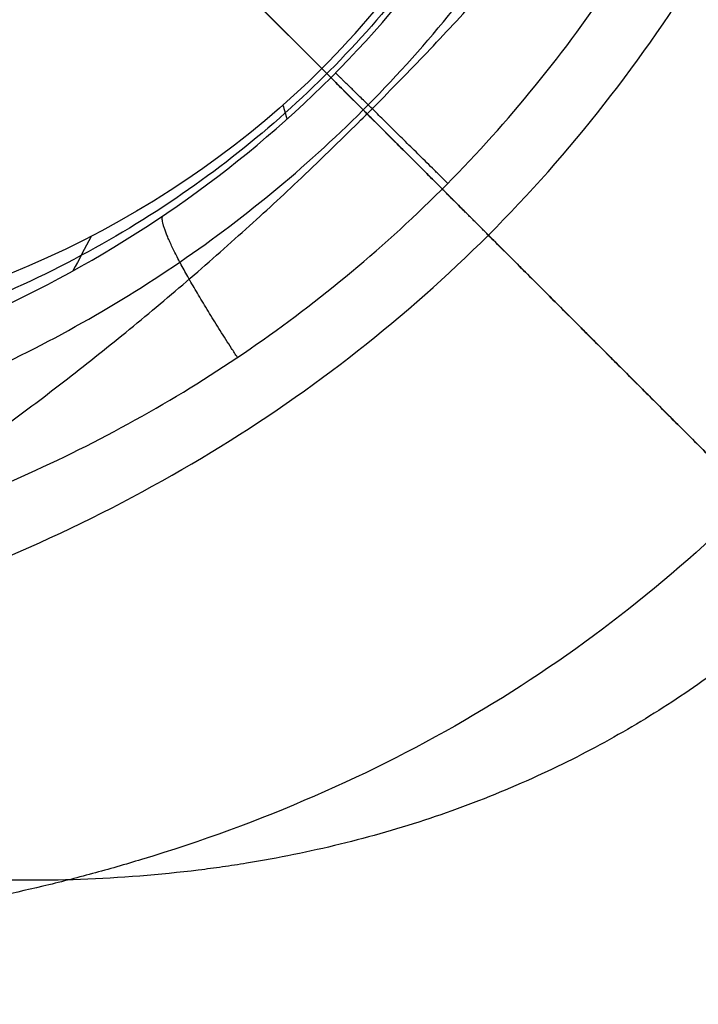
# Model space of a CAD drawing. Header units: millimetres. Extents: x -657 to 864, y -831 to 851.
# Tile 335 of 656: x -509.635 to -508.807, y 106.476 to 107.677. Entities that reach past the tile are written whole.
import ezdxf

# ---------------------------------------------------------------- set-up
doc = ezdxf.new("R2010")
doc.units = ezdxf.units.MM
doc.layers.add('Default', color=7, linetype='Continuous', true_color=0x000000)

msp = doc.modelspace()

# ---------------------------------------------------------------- linework, layer by layer
at = {"layer": 'Default'}
for points in [[(-473.6890346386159, 252.9366706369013, -369.8785134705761), (-564.1373025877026, 162.4884026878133, -369.8785134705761), (-654.5855705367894, 72.0401347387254, -369.8785134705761)], [(-474.322950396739, 252.1078654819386, -369.6653293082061), (-564.0399474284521, 162.3908684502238, -369.6653293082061), (-653.7569444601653, 72.67387141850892, -369.6653293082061)], [(-151.6223767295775, -113.8989544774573, -356.836156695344), (-330.6293234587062, 65.10799225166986, -356.8361566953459), (-509.6362701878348, 244.1149389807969, -356.8361566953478)], [(-152.2206404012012, -113.3993914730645, -357.0781166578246), (-330.6784132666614, 65.05838139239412, -357.0781166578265), (-509.1361861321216, 243.5161542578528, -357.0781166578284)], [(-363.3699987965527, 241.8283149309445, -413.9261183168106), (-503.4233651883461, 101.7749485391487, -413.9261183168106), (-643.4767315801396, -38.27841785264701, -413.9261183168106)], [(-363.800970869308, 241.2678760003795, -413.6893534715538), (-503.3585952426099, 101.7102516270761, -413.6893534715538), (-642.9162196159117, -37.84737274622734, -413.6893534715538)], [(-236.2074047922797, 159.5297223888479, -441.8413755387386), (-398.6930848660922, -2.95595768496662, -441.8413755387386), (-561.1787649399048, -165.4416377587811, -441.8413755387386)], [(-236.6391460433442, 159.0979811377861, -441.5875282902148), (-398.6930848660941, -2.95595768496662, -441.5875282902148), (-560.7470236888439, -165.0098965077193, -441.5875282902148)], [(-645.7637930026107, 107.9870391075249, -356.8361566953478), (-466.7568462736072, -71.01990762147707, -356.8361566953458), (-287.7498995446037, -250.026854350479, -356.836156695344)], [(-645.165529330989, 107.4874761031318, -357.0781166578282), (-466.7077564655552, -70.97029676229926, -357.0781166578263), (-288.2499836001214, -249.4280696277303, -357.0781166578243)]]:
    msp.add_open_spline(points, degree=2, dxfattribs=at)
for points, knots in [([(-593.1474496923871, 191.4984071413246, -340.3024761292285), (-583.9710403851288, 182.3219978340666, -350.7035130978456), (-555.9360043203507, 154.2869617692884, -379.3443453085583), (-491.4402403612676, 89.79119781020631, -426.6492003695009), (-434.2151005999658, 32.56605804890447, -441.841375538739), (-398.6930848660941, -2.955957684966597, -441.8413755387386)], [2.415480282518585, 2.415480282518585, 2.415480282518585, 2.415480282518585, 70.39614350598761, 198.6360556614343, 404.9955273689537, 404.9955273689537, 404.9955273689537, 404.9955273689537]), ([(-592.6358719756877, 190.9868294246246, -340.5563233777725), (-583.5819150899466, 181.9328725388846, -350.787522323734), (-555.6847469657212, 154.0357044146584, -379.2422841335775), (-491.3807906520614, 89.731748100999, -426.4059607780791), (-434.1927816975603, 32.54373914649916, -441.5875282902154), (-398.693084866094, -2.955957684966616, -441.5875282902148)], [2.408267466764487, 2.408267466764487, 2.408267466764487, 2.408267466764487, 69.36707553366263, 197.5378925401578, 403.7861785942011, 403.7861785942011, 403.7861785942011, 403.7861785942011])]:
    msp.add_open_spline(points, degree=3, knots=knots, dxfattribs=at)
at = {"layer": 'Default', "color": 18, "true_color": 0x000000}
for points, degree in [([(-513.2857035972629, 118.0755534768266, -336.6704370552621), (-507.8270342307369, 112.616884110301, -336.670437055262), (-502.3683648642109, 107.1582147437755, -336.6704370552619)], 2), ([(-513.1386926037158, 118.021320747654, -335.8484226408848), (-507.655298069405, 112.5379262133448, -335.8484226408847), (-502.1719035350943, 107.0545316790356, -335.8484226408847)], 2), ([(-502.583980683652, 106.0263661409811, -334.7666137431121), (-508.2213973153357, 111.6637827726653, -334.7666137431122), (-513.8588139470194, 117.3011994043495, -334.7666137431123)], 2), ([(-514.0524706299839, 116.4419160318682, -334.8674222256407), (-508.5875603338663, 110.9770057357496, -334.8674222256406), (-503.1226500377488, 105.5120954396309, -334.8674222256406)], 2), ([(-501.8614114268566, 105.3654930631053, -336.3802084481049), (-507.3387383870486, 110.8428200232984, -336.380208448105), (-512.8160653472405, 116.3201469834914, -336.380208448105)], 2), ([(-513.0741780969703, 116.0620342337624, -335.835587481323), (-507.4806296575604, 110.4684857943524, -335.835587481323), (-501.8870812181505, 104.8749373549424, -335.8355874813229)], 2), ([(-513.3322908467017, 115.803921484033, -335.2909665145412), (-507.8999003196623, 110.371530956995, -335.2909665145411), (-502.4675097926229, 104.939140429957, -335.2909665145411)], 2), ([(-518.0909585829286, 112.403428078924, -334.8674222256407), (-512.626048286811, 106.9385177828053, -334.8674222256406), (-507.1611379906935, 101.4736074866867, -334.8674222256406)], 2), ([(-518.9502419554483, 112.2097713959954, -334.7666137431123), (-513.3128253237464, 106.572354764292, -334.7666137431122), (-507.6754086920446, 100.9349381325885, -334.7666137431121)], 2), ([(-506.5881829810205, 100.8184672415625, -335.2909665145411), (-512.0205735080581, 106.2508577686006, -335.2909665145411), (-517.4529640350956, 111.6832482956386, -335.2909665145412)], 2), ([(-506.7348415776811, 105.085799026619, -326.8411508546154), (-510.0153800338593, 108.3663374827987, -328.62204274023), (-513.2959184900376, 111.6468759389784, -330.4029346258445)], 2), ([(-508.8072572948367, 100.7193223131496, -336.6704370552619), (-514.2659266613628, 106.1779916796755, -336.6704370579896), (-519.7245960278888, 111.6366610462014, -336.6704370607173)], 2), ([(-508.7035742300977, 100.522860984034, -335.8484226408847), (-514.1869687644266, 106.0062555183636, -335.8484226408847), (-519.6703632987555, 111.4896500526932, -335.8484226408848)], 2), ([(-506.5239768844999, 100.2380356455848, -335.835587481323), (-512.1175268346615, 105.8315855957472, -335.8355874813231), (-517.711076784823, 111.4251355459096, -335.8355874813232)], 2), ([(-503.1226500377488, 105.5120954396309, -334.8674222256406), (-506.0628090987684, 108.3625940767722, -332.8703458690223), (-509.002968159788, 111.2130927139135, -330.873269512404)], 2), ([(-517.9691895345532, 111.1670227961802, -336.380208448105), (-512.4918625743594, 105.6896958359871, -336.380208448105), (-507.0145356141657, 100.212368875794, -336.3802084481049)], 2), ([(-511.9265509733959, 107.4663177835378, -331.4168496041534), (-511.820230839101, 107.3911343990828, -331.487986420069), (-511.5983891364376, 107.253592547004, -331.6288542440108), (-511.2118249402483, 107.0846399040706, -331.8465900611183), (-510.8306109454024, 106.9853551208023, -332.0349248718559), (-510.4678252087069, 106.9489636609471, -332.1913844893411), (-510.1277300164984, 106.9693617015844, -332.3166916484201), (-509.8124856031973, 107.0414211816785, -332.4120093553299), (-509.5232608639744, 107.1623014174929, -332.477992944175), (-509.2627207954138, 107.3307855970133, -332.5140747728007), (-509.0334595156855, 107.5473020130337, -332.5190701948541), (-508.8367173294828, 107.8228326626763, -332.4881886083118), (-508.6966760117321, 108.140547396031, -332.4185485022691), (-508.6247434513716, 108.4492082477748, -332.3257615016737), (-508.6025229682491, 108.7210502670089, -332.2279209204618), (-508.6112095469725, 108.9614423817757, -332.1302931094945), (-508.640283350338, 109.1751839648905, -332.0351202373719), (-508.682020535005, 109.3626660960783, -331.945276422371), (-508.7314230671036, 109.5280782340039, -331.8610785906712), (-508.7863299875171, 109.6775891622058, -331.7809558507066), (-508.8463678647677, 109.8169559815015, -331.7027980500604), (-508.917827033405, 109.9609057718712, -331.6183672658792), (-509.0057566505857, 110.1147541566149, -331.5236010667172), (-509.0767007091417, 110.2227174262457, -331.4534771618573), (-509.1156422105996, 110.2777864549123, -331.4166292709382)], 3), ([(-509.7170866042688, 110.2297249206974, -330.8478765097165), (-507.4725076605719, 107.9851459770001, -329.6293715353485), (-505.2279287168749, 105.7405670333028, -328.4108665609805)], 2), ([(-505.8826967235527, 104.2336541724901, -329.9805822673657), (-508.1272756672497, 106.4782331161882, -331.1990872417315), (-510.3718546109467, 108.7228120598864, -332.4175922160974)], 2), ([(-505.853181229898, 108.2432849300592, -332.0692145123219), (-507.8727542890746, 106.2237118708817, -332.0692145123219), (-509.8923273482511, 104.2041388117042, -332.0692145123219)], 2), ([(-507.3896095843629, 103.5788861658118, -328.4108665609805), (-509.6341885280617, 105.8234651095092, -329.6293715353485), (-511.8787674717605, 108.0680440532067, -330.8478765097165)], 2), ([(-509.2663881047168, 107.617345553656, -331.8693812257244), (-508.9575198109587, 107.3084772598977, -331.7017072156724), (-508.6486515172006, 106.9996089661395, -331.5340332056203)], 2), ([(-508.6486515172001, 106.9996089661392, -331.5340332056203), (-508.9575179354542, 107.3084759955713, -331.7017129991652), (-509.2663843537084, 107.6173430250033, -331.8693927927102)], 2), ([(-509.3137730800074, 107.5726794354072, -331.8685450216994), (-509.3121344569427, 107.5670078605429, -331.9806895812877), (-509.3104958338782, 107.5613362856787, -332.0928341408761), (-509.3088572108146, 107.5556647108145, -332.2049787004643)], 3), ([(-509.0632536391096, 107.4142110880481, -332.559557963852), (-509.0913778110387, 107.4423352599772, -332.5375111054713), (-509.1195019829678, 107.4704594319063, -332.5154642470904)], 2), ([(-509.547664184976, 107.4123627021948, -331.8457860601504), (-509.5551529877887, 107.3984033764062, -331.9570457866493), (-509.5626417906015, 107.3844440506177, -332.0683055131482), (-509.5701305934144, 107.3704847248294, -332.1795652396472)], 3), ([(-509.0632536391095, 107.4142110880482, -332.5595579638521), (-508.9022454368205, 107.2532028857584, -332.472152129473), (-508.7412372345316, 107.0921946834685, -332.3847462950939)], 2), ([(-509.063253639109, 107.4142110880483, -332.5595579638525), (-508.9022454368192, 107.2532028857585, -332.4721521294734), (-508.7412372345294, 107.0921946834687, -332.3847462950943)], 2), ([(-507.1611379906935, 101.4736074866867, -334.8674222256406), (-510.0116366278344, 104.4137665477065, -332.8703458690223), (-512.8621352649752, 107.3539256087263, -330.873269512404)], 2), ([(-506.9636877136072, 101.1833789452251, -334.1210375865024), (-507.3101547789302, 101.5407445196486, -333.8783004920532), (-507.9794260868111, 102.231065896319, -333.4094054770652), (-508.9099290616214, 103.1908396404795, -332.7574886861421), (-509.7742634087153, 104.0823532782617, -332.1519336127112), (-510.5763632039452, 104.9097110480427, -331.5899676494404), (-511.3197182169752, 105.6763415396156, -331.0692062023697), (-512.0057653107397, 106.3843641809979, -330.5884175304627), (-512.4233528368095, 106.8141002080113, -330.2962015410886), (-512.6198238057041, 107.0210590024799, -330.157061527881)], 3), ([(-507.6754086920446, 100.9349381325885, -334.7666137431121), (-508.021876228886, 101.2923035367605, -334.5238770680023), (-508.6911464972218, 101.9826252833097, -334.0549811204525), (-509.6216513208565, 102.9423983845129, -333.4030660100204), (-510.4859798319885, 103.8339140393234, -332.7975056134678), (-511.2881011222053, 104.6612643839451, -332.2355592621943), (-512.0313759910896, 105.427922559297, -331.7147246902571), (-512.7177221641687, 106.1358418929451, -331.2342089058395), (-513.1345655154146, 106.5658350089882, -330.9413139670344), (-513.334279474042, 106.7716635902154, -330.8051182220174)], 3)]:
    msp.add_open_spline(points, degree=degree, dxfattribs=at)
for points, degree, knots in [([(-513.8319483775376, 107.3953574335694, -330.3296382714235), (-513.8449149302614, 107.4151010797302, -330.315883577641), (-513.86666939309, 107.4483982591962, -330.292755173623), (-513.9109974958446, 107.5201667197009, -330.2439923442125), (-513.9277097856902, 107.5477391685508, -330.2253939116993), (-513.9645875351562, 107.6105755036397, -330.1835465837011), (-513.9792000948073, 107.6362803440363, -330.1666356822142), (-514.0220240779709, 107.7131333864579, -330.116434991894), (-514.0468956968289, 107.7602413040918, -330.0862599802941), (-514.0793666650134, 107.8240359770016, -330.0459299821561), (-514.09439157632, 107.8542191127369, -330.0269965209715), (-514.1099330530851, 107.8863119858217, -330.0070487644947), (-514.1172217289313, 107.9015650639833, -329.997607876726), (-514.1202436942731, 107.9079307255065, -329.9936757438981), (-514.1222358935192, 107.9121362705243, -329.9910796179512), (-514.1226774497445, 107.9130680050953, -329.9905043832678), (-514.1727404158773, 108.0192090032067, -329.9250666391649), (-514.2142438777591, 108.1181294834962, -329.8661784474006), (-514.2676349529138, 108.2586816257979, -329.7848672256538), (-514.2839549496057, 108.3042313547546, -329.7589279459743), (-514.3064283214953, 108.3704118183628, -329.7217430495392), (-514.3171632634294, 108.4029663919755, -329.7035812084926), (-514.3288537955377, 108.4399711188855, -329.6831372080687), (-514.3336900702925, 108.4556173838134, -329.6745339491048), (-514.3368761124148, 108.4660004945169, -329.6688335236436), (-514.3380624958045, 108.4698863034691, -329.6667024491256), (-514.3710884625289, 108.5791197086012, -329.6069168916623), (-514.3970459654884, 108.6800931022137, -329.553446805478), (-514.4291330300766, 108.8278396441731, -329.477610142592), (-514.4434652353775, 108.9007864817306, -329.4407798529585), (-514.457381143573, 108.9840819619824, -329.3997125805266), (-514.463661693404, 109.0252557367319, -329.3796512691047), (-514.4662107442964, 109.0427978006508, -329.3711544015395), (-514.4678787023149, 109.0544691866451, -329.3655121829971), (-514.4685900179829, 109.0595187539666, -329.3630751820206), (-514.484054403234, 109.1714928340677, -329.3091562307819), (-514.4937865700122, 109.2751022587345, -329.2610840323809), (-514.5018499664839, 109.4270682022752, -329.1931030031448), (-514.5042486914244, 109.5021906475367, -329.1601411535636), (-514.5043473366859, 109.5881741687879, -329.1234796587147), (-514.5037415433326, 109.6307333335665, -329.1055945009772), (-514.5033436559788, 109.6488784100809, -329.0980245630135), (-514.5030479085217, 109.6609539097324, -329.0929990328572), (-514.502907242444, 109.6662232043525, -329.0908106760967), (-514.4962842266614, 109.8897743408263, -328.9982273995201), (-514.4697987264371, 110.1007173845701, -328.9187691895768), (-514.404390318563, 110.4026567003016, -328.8168864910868), (-514.3783194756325, 110.500898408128, -328.7857821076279), (-514.3334333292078, 110.6440364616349, -328.7434036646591), (-514.3095457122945, 110.7145506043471, -328.7232816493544), (-514.2792875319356, 110.7948500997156, -328.7016489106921), (-514.2658226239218, 110.8288306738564, -328.6927686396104), (-514.2567371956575, 110.8513867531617, -328.6869348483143), (-514.2525664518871, 110.8615910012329, -328.6843206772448), (-514.2068725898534, 110.9714335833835, -328.656508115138), (-514.1617452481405, 111.0664740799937, -328.6348192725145), (-514.0879242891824, 111.2044119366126, -328.606962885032), (-514.0622963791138, 111.2496213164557, -328.5984550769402), (-514.009111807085, 111.3383874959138, -328.5829943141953), (-513.9822927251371, 111.3808383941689, -328.5762015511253), (-513.8362907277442, 111.5997553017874, -328.5444867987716), (-513.70224640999, 111.7628492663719, -328.5318508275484), (-513.4815816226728, 111.9831606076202, -328.5320079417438), (-513.4040200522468, 112.053311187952, -328.5352089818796), (-513.2823696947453, 112.1528321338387, -328.5448354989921), (-513.2409359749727, 112.185055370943, -328.5488464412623), (-513.1564293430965, 112.2474788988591, -328.5584643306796), (-513.1122121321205, 112.2784397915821, -328.5642381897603), (-512.9841682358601, 112.3635509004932, -328.5829144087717), (-512.8952867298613, 112.4166725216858, -328.5984473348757), (-512.7573391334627, 112.4902390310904, -328.6264175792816), (-512.6872103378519, 112.5254938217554, -328.6415678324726), (-512.6035273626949, 112.5638069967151, -328.661264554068), (-512.5672806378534, 112.5796085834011, -328.6701354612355), (-512.5430330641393, 112.5900039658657, -328.6761443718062), (-512.5298336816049, 112.5955606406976, -328.6794588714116), (-512.3399120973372, 112.6742604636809, -328.7276814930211), (-512.1484552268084, 112.73463380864, -328.7841497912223), (-511.8467888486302, 112.7996282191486, -328.8860893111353), (-511.7438350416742, 112.8170330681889, -328.9229194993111), (-511.5864938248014, 112.8361681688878, -328.9822943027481), (-511.5070965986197, 112.8439934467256, -329.0130116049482), (-511.4133541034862, 112.8499568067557, -329.0505922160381), (-511.3662251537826, 112.8521332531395, -329.0698091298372), (-511.3459740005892, 112.8528920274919, -329.0781353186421), (-511.3324616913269, 112.8533590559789, -329.0837060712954), (-511.3249394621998, 112.8535950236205, -329.0868165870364), (-511.2228158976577, 112.8565317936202, -329.1291485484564), (-511.1239495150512, 112.8554334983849, -329.1716892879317), (-510.9721960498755, 112.8472694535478, -329.2396210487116), (-510.8954576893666, 112.8415583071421, -329.2746144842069), (-510.8045869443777, 112.8318891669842, -329.3172244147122), (-510.7588378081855, 112.8262841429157, -329.3389712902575), (-510.7391661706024, 112.8237148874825, -329.3483855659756), (-510.7260375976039, 112.8219646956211, -329.3546826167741), (-510.7186902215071, 112.8209632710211, -329.3582154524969), (-510.6200513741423, 112.8072798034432, -329.4057386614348), (-510.52418307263, 112.790425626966, -329.4533316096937), (-510.3766544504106, 112.7583113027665, -329.52908602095), (-510.326858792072, 112.7464676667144, -329.5550628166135), (-510.2513522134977, 112.7268872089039, -329.5951029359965), (-510.2133957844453, 112.7166432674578, -329.6153914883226), (-510.1687845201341, 112.7038751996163, -329.6395258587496), (-510.1495979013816, 112.6982257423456, -329.6499679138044), (-510.1367921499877, 112.694419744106, -329.6569511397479), (-510.1290999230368, 112.692108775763, -329.6611555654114), (-510.041798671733, 112.6656788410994, -329.7089517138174), (-509.953449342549, 112.6360010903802, -329.7584249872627), (-509.8130936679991, 112.5826420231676, -329.8396398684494), (-509.7650071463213, 112.5633804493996, -329.8678754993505), (-509.6911414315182, 112.5320628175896, -329.9119699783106), (-509.6537749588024, 112.5157976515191, -329.9344520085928), (-509.6094729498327, 112.4957140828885, -329.9614355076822), (-509.5871516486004, 112.4853896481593, -329.9751146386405), (-509.5775496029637, 112.4809037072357, -329.9810171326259), (-509.5711403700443, 112.4778994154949, -329.9849610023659), (-509.566842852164, 112.4758765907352, -329.9876088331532), (-509.4967680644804, 112.4428106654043, -330.0308170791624), (-509.4098493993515, 112.399694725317, -330.0852648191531), (-509.294221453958, 112.3351040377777, -330.1608560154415), (-509.2811281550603, 112.3277025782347, -330.1694530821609), (-509.2611313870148, 112.3162522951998, -330.1826446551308), (-509.2519860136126, 112.3109835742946, -330.1886914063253), (-509.2350729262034, 112.3011516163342, -330.1999142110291), (-509.194153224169, 112.2771687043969, -330.2271548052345), (-509.159935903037, 112.25629773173, -330.2502933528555), (-509.0900205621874, 112.2128836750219, -330.2978955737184), (-509.0596213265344, 112.1929079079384, -330.3190549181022), (-509.0444055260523, 112.1829149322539, -330.3296550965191)], 3, [0, 0, 0, 0, 0.2315763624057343, 0.2315763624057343, 0.3473645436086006, 0.3473645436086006, 0.4631527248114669, 0.4631527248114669, 0.6947290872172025, 0.6947290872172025, 0.8105172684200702, 0.8684113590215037, 0.8973584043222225, 0.9118319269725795, 0.9118319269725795, 0.9263054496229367, 0.9263054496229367, 1.389458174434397, 1.389458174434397, 1.621034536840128, 1.621034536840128, 1.736822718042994, 1.794716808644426, 1.823663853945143, 1.823663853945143, 1.85261089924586, 1.85261089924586, 2.31576362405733, 2.31576362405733, 2.547339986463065, 2.663128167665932, 2.721022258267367, 2.749969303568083, 2.749969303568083, 2.7789163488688, 2.7789163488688, 3.242069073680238, 3.242069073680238, 3.473645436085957, 3.589433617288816, 3.647327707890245, 3.676274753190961, 3.676274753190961, 3.705221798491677, 3.705221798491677, 4.631527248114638, 4.631527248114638, 5.094679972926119, 5.094679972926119, 5.326256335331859, 5.44204451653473, 5.499938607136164, 5.499938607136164, 5.557832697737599, 5.557832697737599, 6.020985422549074, 6.020985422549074, 6.252561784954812, 6.252561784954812, 6.484138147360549, 6.484138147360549, 7.410443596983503, 7.410443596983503, 7.873596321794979, 7.873596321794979, 8.105172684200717, 8.105172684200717, 8.336749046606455, 8.336749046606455, 8.79990177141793, 8.79990177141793, 9.031478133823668, 9.147266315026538, 9.205160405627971, 9.205160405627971, 9.263054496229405, 9.263054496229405, 10.18935994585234, 10.18935994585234, 10.65251267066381, 10.65251267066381, 10.88408903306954, 10.9998772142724, 11.05777130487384, 11.08671835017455, 11.08671835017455, 11.11566539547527, 11.11566539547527, 11.57881812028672, 11.57881812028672, 11.81039448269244, 11.92618266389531, 11.98407675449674, 12.01302379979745, 12.01302379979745, 12.04197084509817, 12.04197084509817, 12.50512356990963, 12.50512356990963, 12.73669993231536, 12.73669993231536, 12.85248811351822, 12.91038220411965, 12.93932924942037, 12.93932924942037, 12.96827629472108, 12.96827629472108, 13.43142901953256, 13.43142901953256, 13.66300538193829, 13.66300538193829, 13.77879356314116, 13.8366876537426, 13.86563469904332, 13.88010822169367, 13.88010822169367, 13.89458174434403, 13.89458174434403, 14.35773446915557, 14.35773446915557, 14.41562855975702, 14.41562855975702, 14.44457560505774, 14.44457560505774, 14.47352265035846, 14.58931083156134, 14.58931083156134, 14.82088719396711, 14.82088719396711, 14.82088719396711, 14.82088719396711]), ([(-513.6595088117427, 107.3303852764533, -330.1184116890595), (-513.7963614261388, 107.5425837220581, -329.9836167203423), (-514.0360136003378, 107.9811869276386, -329.7212884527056), (-514.2894501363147, 108.6738370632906, -329.3522321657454), (-514.4086398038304, 109.6273897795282, -328.9229320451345), (-514.1499916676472, 110.7964380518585, -328.5399628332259), (-513.4627247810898, 111.8144823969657, -328.3938324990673), (-512.44384369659, 112.5022317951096, -328.5401192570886), (-511.2709360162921, 112.7596037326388, -328.924597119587), (-510.3171322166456, 112.6387567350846, -329.3549131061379), (-509.6277752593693, 112.3857368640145, -329.7225574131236), (-509.190926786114, 112.1468258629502, -329.9840222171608), (-508.9794323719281, 112.0104728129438, -330.1184231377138)], 5, [1.361200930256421e-11, 1.361200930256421e-11, 1.361200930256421e-11, 1.361200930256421e-11, 1.361200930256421e-11, 1.361200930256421e-11, 0.124936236, 0.249872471, 0.374808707, 0.4997449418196, 0.624808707, 0.749872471, 0.874936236, 0.9999999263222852, 0.9999999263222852, 0.9999999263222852, 0.9999999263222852, 0.9999999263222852, 0.9999999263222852]), ([(-513.4244801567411, 107.2976196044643, -329.9804269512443), (-513.573491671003, 107.5173871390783, -329.8485532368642), (-513.8280783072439, 107.96859137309, -329.5949605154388), (-514.082643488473, 108.6698044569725, -329.2468465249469), (-514.1823013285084, 109.5937088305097, -328.8624672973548), (-513.9127839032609, 110.6810923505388, -328.5381931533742), (-513.2624928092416, 111.6135306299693, -328.4194620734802), (-512.3281669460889, 112.266000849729, -328.5380267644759), (-511.2326524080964, 112.5328060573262, -328.8657775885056), (-510.3074636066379, 112.4308353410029, -329.2517307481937), (-509.6126987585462, 112.1766404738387, -329.5974191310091), (-509.1650484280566, 111.9234205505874, -329.8493522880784), (-508.9466660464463, 111.7754404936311, -329.9804336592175)], 5, [-7.407705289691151e-11, -7.407705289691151e-11, -7.407705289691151e-11, -7.407705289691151e-11, -7.407705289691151e-11, -7.407705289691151e-11, 0.124936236, 0.249872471, 0.374808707, 0.4997449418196, 0.624808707, 0.749872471, 0.874936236, 0.9999998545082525, 0.9999998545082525, 0.9999998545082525, 0.9999998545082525, 0.9999998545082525, 0.9999998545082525]), ([(-508.9809463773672, 111.2368450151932, -329.9580978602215), (-509.3574151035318, 111.5272426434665, -329.7281096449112), (-509.9388722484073, 111.8139661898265, -329.4286923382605), (-510.6693250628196, 111.9641970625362, -329.1249630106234), (-511.3567921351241, 111.9772237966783, -328.8833773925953), (-512.1240776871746, 111.7619729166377, -328.6929922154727), (-512.8662672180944, 111.2164276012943, -328.6251737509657), (-513.4081946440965, 110.4784587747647, -328.6927843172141), (-513.6267485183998, 109.7232298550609, -328.8778722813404), (-513.6164372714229, 109.0396189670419, -329.1171914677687), (-513.4677193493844, 108.30544087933, -329.4216837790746), (-513.1797692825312, 107.7128569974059, -329.7253614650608), (-512.8858852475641, 107.3318819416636, -329.9581062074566)], 3, [0, 0, 0, 0, 1.582971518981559, 2.374457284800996, 3.165943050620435, 4.748914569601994, 6.33188610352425, 7.913243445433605, 9.494600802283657, 10.28527947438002, 11.07595814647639, 12.65731550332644, 12.65731550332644, 12.65731550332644, 12.65731550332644]), ([(-509.0632536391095, 107.4142110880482, -332.5595579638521), (-508.863876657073, 107.6135880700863, -332.5595579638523), (-508.7071751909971, 107.867582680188, -332.5234050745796), (-508.5619906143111, 108.3087541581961, -332.4073801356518), (-508.5286017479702, 108.4657398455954, -332.3585409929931), (-508.5042788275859, 108.7125834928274, -332.2705449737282), (-508.5004634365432, 108.7967538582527, -332.2387681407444), (-508.5015659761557, 108.925362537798, -332.1876075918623), (-508.5038233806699, 108.9902547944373, -332.161154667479), (-508.509524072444, 109.0668826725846, -332.128816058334), (-508.5126329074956, 109.0999085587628, -332.1146463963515), (-508.5148543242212, 109.1219656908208, -332.105131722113), (-508.5161839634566, 109.1342834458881, -332.0997869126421), (-508.5351479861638, 109.3008584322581, -332.027165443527), (-508.5686170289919, 109.4686657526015, -331.9486564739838), (-508.6482504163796, 109.7316115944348, -331.8143874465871), (-508.6797068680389, 109.8211140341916, -331.766901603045), (-508.7350469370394, 109.9573180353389, -331.6916577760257), (-508.7647559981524, 110.0259059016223, -331.6530349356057), (-508.8031570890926, 110.106576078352, -331.606273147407), (-508.8233141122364, 110.1470477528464, -331.5824756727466), (-508.8336343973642, 110.1673144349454, -331.5704739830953), (-508.8381094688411, 110.1760064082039, -331.5653084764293), (-508.8411044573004, 110.181802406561, -331.5618599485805), (-508.8432778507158, 110.1859884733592, -331.5593654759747), (-508.8978142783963, 110.2907643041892, -331.4968788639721), (-508.9713814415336, 110.4190602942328, -331.4185460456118), (-509.1751700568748, 110.711139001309, -331.2243282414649), (-509.3055085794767, 110.8749686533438, -331.1081411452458), (-509.4750746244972, 111.0445346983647, -330.9752163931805)], 3, [0, 0, 0, 0, 1.527211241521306, 1.527211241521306, 2.290816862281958, 2.290816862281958, 2.672619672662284, 2.672619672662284, 2.863521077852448, 2.95897178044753, 3.006697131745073, 3.006697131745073, 3.054422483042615, 3.054422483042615, 3.818028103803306, 3.818028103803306, 4.199830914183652, 4.199830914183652, 4.390732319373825, 4.486183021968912, 4.533908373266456, 4.557771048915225, 4.569702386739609, 4.569702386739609, 4.581633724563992, 4.581633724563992, 5.345239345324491, 5.345239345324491, 6.10884496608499, 6.10884496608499, 6.10884496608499, 6.10884496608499]), ([(-509.3074367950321, 110.876896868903, -330.8842115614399), (-509.029613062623, 110.5990731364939, -331.0758427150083), (-508.8003518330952, 110.2944863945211, -331.2599556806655), (-508.6140062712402, 109.9527819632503, -331.442069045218), (-508.6073999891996, 109.9405375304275, -331.4485702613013), (-508.5953542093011, 109.9179274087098, -331.460522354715), (-508.5774928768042, 109.8840012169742, -331.4783827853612), (-508.5372677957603, 109.8047630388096, -331.5195831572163), (-508.4626230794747, 109.6459784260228, -331.600088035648), (-508.3365554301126, 109.3271761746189, -331.7535143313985), (-508.2683062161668, 109.0518033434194, -331.8720223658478), (-508.1848861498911, 108.4982393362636, -332.0917048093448), (-508.2052491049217, 108.1548345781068, -332.2031151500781), (-508.3046341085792, 107.8273705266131, -332.2817748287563), (-508.3072278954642, 107.8190532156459, -332.2837487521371), (-508.3130025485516, 107.8009421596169, -332.2880033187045), (-508.3218337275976, 107.7739049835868, -332.2942821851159), (-508.3436242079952, 107.7117240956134, -332.3082119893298), (-508.3919427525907, 107.5909857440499, -332.3331880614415), (-508.5075301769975, 107.3640027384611, -332.3716060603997), (-508.6390914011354, 107.1942922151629, -332.3847629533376), (-508.7412372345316, 107.0921946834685, -332.3847462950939)], 3, [-6.290977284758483, -6.290977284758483, -6.290977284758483, -6.290977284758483, -4.718232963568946, -4.718232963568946, -4.669084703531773, -4.669084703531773, -4.619936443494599, -4.521639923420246, -4.325046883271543, -3.931860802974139, -3.145488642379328, -3.145488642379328, -1.57274432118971, -1.57274432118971, -1.523596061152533, -1.523596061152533, -1.474447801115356, -1.376151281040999, -1.179558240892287, -0.7863721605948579, 0, 0, 0, 0]), ([(-511.4549556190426, 107.279484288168, -331.6630078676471), (-511.330784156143, 107.2282580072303, -331.7294434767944), (-511.0772004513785, 107.1436714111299, -331.8568373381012), (-510.6950302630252, 107.0775529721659, -332.0239196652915), (-510.3309757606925, 107.073470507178, -332.1597267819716), (-509.9993714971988, 107.124905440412, -332.2621425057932), (-509.7005185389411, 107.2259711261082, -332.3338938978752), (-509.4340465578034, 107.3736808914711, -332.3767398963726), (-509.1996326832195, 107.5689995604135, -332.3908022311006), (-509.0012278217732, 107.8146756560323, -332.3737963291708), (-508.8533116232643, 108.1002925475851, -332.3240953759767), (-508.7648304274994, 108.3968577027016, -332.2485007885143), (-508.727173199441, 108.6745104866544, -332.160667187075), (-508.7245840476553, 108.9225271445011, -332.0702155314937), (-508.7447734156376, 109.1427932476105, -331.9810384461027), (-508.7796376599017, 109.3380425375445, -331.8952098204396), (-508.8240050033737, 109.5122961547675, -331.8132590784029), (-508.8739850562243, 109.6672699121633, -331.7360891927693), (-508.9111500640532, 109.7640045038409, -331.6854666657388), (-508.9297131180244, 109.8088813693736, -331.6614357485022)], 3, [0.2266808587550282, 0.2266808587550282, 0.2266808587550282, 0.2266808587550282, 0.265132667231, 0.3030509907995, 0.3376113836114, 0.3695740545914, 0.399720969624, 0.4289494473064, 0.45819563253, 0.4887049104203, 0.5210056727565, 0.5515720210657, 0.5782125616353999, 0.6018065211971, 0.6229347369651, 0.6417466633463, 0.6587230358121, 0.6744953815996, 0.6884092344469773, 0.6884092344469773, 0.6884092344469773, 0.6884092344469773]), ([(-508.9964193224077, 109.6039190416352, -330.5159234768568), (-508.9153388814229, 109.5188065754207, -330.5732399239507), (-508.8029568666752, 109.385771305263, -330.6578791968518), (-508.688012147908, 109.2211719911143, -330.7542880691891), (-508.6345816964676, 109.1365244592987, -330.8019082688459), (-508.6088769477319, 109.0936137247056, -330.8255723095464), (-508.5962771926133, 109.0720116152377, -330.8373678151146), (-508.5900404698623, 109.061173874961, -330.8432564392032), (-508.5873811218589, 109.0565212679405, -330.8457781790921), (-508.5856112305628, 109.0534177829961, -330.8474589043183), (-508.5842489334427, 109.0510216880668, -330.8487550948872), (-508.5580485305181, 109.0048710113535, -330.8737074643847), (-508.5216422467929, 108.9361029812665, -330.9099798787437), (-508.4831752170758, 108.8548113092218, -330.9512821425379), (-508.4649434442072, 108.813899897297, -330.9716793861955), (-508.456077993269, 108.7933777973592, -330.9818145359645), (-508.4523321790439, 108.7845683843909, -330.9861445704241), (-508.4498468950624, 108.7786922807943, -330.9890282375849), (-508.4482714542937, 108.7749430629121, -330.9908646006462), (-508.4188369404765, 108.7045993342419, -331.0252760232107), (-508.3813098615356, 108.6020616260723, -331.0735814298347), (-508.3467800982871, 108.482050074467, -331.1268794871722), (-508.3318281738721, 108.4219482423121, -331.1527639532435), (-508.32493045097, 108.3918733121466, -331.1655150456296), (-508.3220981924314, 108.3789789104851, -331.1709388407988), (-508.3202375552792, 108.3703814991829, -331.1745456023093), (-508.3190937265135, 108.364999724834, -331.176796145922), (-508.2968020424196, 108.2588271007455, -331.2211007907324), (-508.2768792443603, 108.1073830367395, -331.2802016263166), (-508.2755135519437, 107.9359287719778, -331.3398036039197), (-508.2803000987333, 107.8515092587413, -331.3672673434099), (-508.2840607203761, 107.8096264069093, -331.3804149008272), (-508.2859654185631, 107.7917466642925, -331.3859243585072), (-508.2873003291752, 107.779842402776, -331.3895695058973), (-508.2881243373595, 107.7728932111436, -331.3916819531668), (-508.2984700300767, 107.689053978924, -331.4170283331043), (-508.3215549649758, 107.5751384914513, -331.4483538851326), (-508.3633260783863, 107.4500172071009, -331.4770996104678), (-508.3844077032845, 107.3980609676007, -331.4877476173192), (-508.399168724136, 107.3637939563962, -331.4944748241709), (-508.4074767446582, 107.3456554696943, -331.4978651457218), (-508.4750929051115, 107.205500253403, -331.5228823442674), (-508.5533467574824, 107.0949755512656, -331.5340118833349), (-508.6486515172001, 106.9996089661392, -331.5340332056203)], 3, [0, 0, 0, 0, 0.1342488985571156, 0.2013733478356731, 0.2349355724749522, 0.2517166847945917, 0.2601072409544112, 0.2643025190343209, 0.2664001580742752, 0.2664001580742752, 0.2684977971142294, 0.2684977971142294, 0.4027466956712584, 0.4698711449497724, 0.5034333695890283, 0.5202144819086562, 0.5286050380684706, 0.5286050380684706, 0.536995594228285, 0.536995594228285, 0.8054933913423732, 0.9397422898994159, 1.006866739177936, 1.040428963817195, 1.057210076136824, 1.057210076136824, 1.073991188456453, 1.073991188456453, 1.610986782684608, 1.879484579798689, 2.013733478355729, 2.080857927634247, 2.114420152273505, 2.114420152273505, 2.147982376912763, 2.147982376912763, 2.684977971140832, 2.953475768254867, 3.087724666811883, 3.087724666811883, 3.221973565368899, 3.221973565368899, 4.29596475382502, 4.29596475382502, 4.29596475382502, 4.29596475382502]), ([(-511.1542743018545, 107.3047545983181, -331.6580448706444), (-510.8233834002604, 107.1914652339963, -331.8137465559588), (-510.4708792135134, 107.1437417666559, -331.9515619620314), (-509.9681506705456, 107.211022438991, -332.0995100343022), (-509.8055689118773, 107.2567226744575, -332.1388215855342), (-509.5066055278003, 107.3967734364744, -332.1920703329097), (-509.3704429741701, 107.4911965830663, -332.2059407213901), (-509.13981785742, 107.7219379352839, -332.2058986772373), (-509.0455141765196, 107.8581128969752, -332.1919832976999), (-508.9055268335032, 108.1572321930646, -332.1386611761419), (-508.8598994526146, 108.3198475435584, -332.0993111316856), (-508.7928191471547, 108.8224620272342, -331.951329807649), (-508.8406095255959, 109.174407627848, -331.8136668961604), (-508.9538312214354, 109.5051952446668, -331.6580441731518)], 3, [0, 0, 0, 0, 1.508016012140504, 1.508016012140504, 2.262024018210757, 2.262024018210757, 3.016032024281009, 3.016032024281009, 3.770040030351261, 3.770040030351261, 4.524048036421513, 4.524048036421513, 6.03206404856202, 6.03206404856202, 6.03206404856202, 6.03206404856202]), ([(-509.0248880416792, 109.4518460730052, -331.5150091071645), (-508.9952348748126, 109.3755673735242, -331.5507754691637), (-508.9178748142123, 109.1445728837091, -331.6548869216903), (-508.8548721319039, 108.7797604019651, -331.7993325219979), (-508.8693849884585, 108.3900727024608, -331.9260048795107), (-508.9574852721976, 108.0562787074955, -332.0089598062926), (-509.1048942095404, 107.7790350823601, -332.0527966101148), (-509.3025891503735, 107.5549802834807, -332.0616966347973), (-509.5509471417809, 107.3802167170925, -332.0368485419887), (-509.854299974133, 107.2591001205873, -331.9753191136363), (-510.2143314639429, 107.2034206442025, -331.8725590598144), (-510.6289385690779, 107.2289781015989, -331.7239438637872), (-510.9381941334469, 107.3128624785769, -331.5912058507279), (-511.0977852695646, 107.3745925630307, -331.5164799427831), (-511.1009143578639, 107.3758098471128, -331.5150124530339)], 3, [0.08377424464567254, 0.08377424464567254, 0.08377424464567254, 0.08377424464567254, 0.1, 0.1333333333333, 0.1666666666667, 0.2, 0.2333333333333, 0.2666666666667, 0.3, 0.3333333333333, 0.3666666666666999, 0.4, 0.4333333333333, 0.433999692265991, 0.433999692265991, 0.433999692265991, 0.433999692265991]), ([(-509.2663843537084, 107.6173430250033, -331.8693927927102), (-509.1777226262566, 107.7059644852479, -331.8693685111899), (-509.103420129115, 107.8108132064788, -331.8601777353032), (-509.017600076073, 107.9887463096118, -331.8318717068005), (-508.99326587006, 108.0514929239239, -331.8200303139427), (-508.9636743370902, 108.1502433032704, -331.7986994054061), (-508.9506058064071, 108.2007755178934, -331.787143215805), (-508.9402195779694, 108.2529403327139, -331.7742720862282), (-508.9339014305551, 108.2880679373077, -331.7654024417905), (-508.9311916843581, 108.3047785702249, -331.7610943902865), (-508.9069358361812, 108.47525894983, -331.7161444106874), (-508.9068818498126, 108.6428442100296, -331.6646333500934), (-508.95806345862, 108.9975720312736, -331.5398354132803), (-509.0103051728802, 109.1924730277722, -331.4638696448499), (-509.0968606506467, 109.3972843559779, -331.3742705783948)], 3, [-2.789402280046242, -2.789402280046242, -2.789402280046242, -2.789402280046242, -2.092051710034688, -2.092051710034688, -1.743376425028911, -1.743376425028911, -1.569038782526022, -1.481869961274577, -1.481869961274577, -1.394701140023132, -1.394701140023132, -0.6973505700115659, -0.6973505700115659, 0, 0, 0, 0]), ([(-512.6935772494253, 107.8260320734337, -330.9752163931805), (-512.5240492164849, 107.656504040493, -331.1081113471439), (-512.360245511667, 107.5261772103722, -331.2242842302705), (-512.1411902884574, 107.3733312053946, -331.3699489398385), (-512.0725352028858, 107.3295080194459, -331.4138491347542), (-511.9776831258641, 107.2727355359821, -331.4729759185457), (-511.9474164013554, 107.2553077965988, -331.4915674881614), (-511.9042025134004, 107.2312214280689, -331.5178324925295), (-511.8831417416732, 107.2196923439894, -331.5305595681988), (-511.8595578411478, 107.2071031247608, -331.5447114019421), (-511.8480162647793, 107.2010193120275, -331.5516149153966), (-511.843123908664, 107.1984566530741, -331.5545368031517), (-511.8398743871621, 107.1967580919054, -331.5564765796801), (-511.8395412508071, 107.1965829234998, -331.5566757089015), (-511.6511523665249, 107.0985238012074, -331.6690239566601), (-511.4684098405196, 107.0257910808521, -331.7695721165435), (-511.2054682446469, 106.9461503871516, -331.9038467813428), (-511.1196656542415, 106.9245118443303, -331.9458817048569), (-510.9944469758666, 106.8986512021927, -332.0049358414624), (-510.9327071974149, 106.8873706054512, -332.0334657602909), (-510.8623380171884, 106.8769352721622, -332.0650476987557), (-510.8325493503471, 106.8730301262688, -332.0782236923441), (-510.8127738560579, 106.8705508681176, -332.0869285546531), (-510.8041916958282, 106.8695172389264, -332.0906904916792), (-510.4389750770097, 106.8279274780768, -332.2499012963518), (-510.1048857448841, 106.8645328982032, -332.3686838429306), (-509.5166571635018, 107.0581065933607, -332.5233942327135), (-509.2626306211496, 107.2148341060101, -332.5595579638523), (-509.0632536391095, 107.4142110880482, -332.5595579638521)], 3, [0, 0, 0, 0, 0.7648199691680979, 0.7648199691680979, 1.147229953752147, 1.147229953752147, 1.338434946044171, 1.338434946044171, 1.434037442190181, 1.481838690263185, 1.505739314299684, 1.517689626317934, 1.517689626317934, 1.529639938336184, 1.529639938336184, 2.29445990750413, 2.29445990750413, 2.676869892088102, 2.676869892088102, 2.868074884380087, 2.963677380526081, 3.011478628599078, 3.011478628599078, 3.059279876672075, 3.059279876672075, 4.588919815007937, 4.588919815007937, 6.1185597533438, 6.1185597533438, 6.1185597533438, 6.1185597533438]), ([(-508.7412372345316, 107.0921946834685, -332.3847462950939), (-508.9455289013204, 106.8879996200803, -332.3847129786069), (-509.1942573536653, 106.741099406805, -332.3495945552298), (-509.4954636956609, 106.6498136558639, -332.2771973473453), (-509.5062389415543, 106.6466297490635, -332.2745792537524), (-509.5262157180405, 106.6409023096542, -332.2696649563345), (-509.556254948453, 106.6325338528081, -332.262191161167), (-509.6268649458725, 106.6145663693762, -332.2440358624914), (-509.7701587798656, 106.5848670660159, -332.2048594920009), (-510.0650418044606, 106.5504111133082, -332.1150436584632), (-510.3320192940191, 106.5636362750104, -332.0184076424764), (-510.8849350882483, 106.6470983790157, -331.7989342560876), (-511.2511211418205, 106.7736189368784, -331.629010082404), (-511.6234622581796, 106.9767665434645, -331.4305360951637), (-511.6328738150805, 106.981963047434, -331.4254980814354), (-511.6534894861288, 106.9934572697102, -331.4144240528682), (-511.6843340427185, 107.0108403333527, -331.397791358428), (-511.7557520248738, 107.0523929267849, -331.3588301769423), (-511.8963773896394, 107.1394665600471, -331.2803015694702), (-512.1687857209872, 107.3294876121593, -331.1208193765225), (-512.387120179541, 107.5195750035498, -330.9799632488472), (-512.5259394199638, 107.658394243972, -330.8842115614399)], 3, [-6.293257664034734, -6.293257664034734, -6.293257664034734, -6.293257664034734, -4.719943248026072, -4.719943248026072, -4.670777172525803, -4.670777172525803, -4.621611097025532, -4.523278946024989, -4.326614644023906, -3.93328604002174, -3.146628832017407, -3.146628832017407, -1.573314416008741, -1.573314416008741, -1.52414834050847, -1.52414834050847, -1.474982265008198, -1.376650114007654, -1.17998581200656, -0.7866572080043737, 0, 0, 0, 0]), ([(-509.2663843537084, 107.6173430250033, -331.8693927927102), (-509.4437463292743, 107.4400732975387, -331.8694047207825), (-509.6864877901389, 107.3201961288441, -331.8315956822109), (-509.9906889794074, 107.2769000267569, -331.7513706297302), (-510.0109152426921, 107.2743903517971, -331.7459252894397), (-510.0497458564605, 107.2703551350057, -331.73523241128), (-510.1086895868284, 107.2653327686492, -331.718664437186), (-510.1696569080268, 107.2634787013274, -331.7004974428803), (-510.294089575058, 107.2642021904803, -331.6620182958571), (-510.3803799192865, 107.2705937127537, -331.6334962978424), (-510.6474848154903, 107.3091594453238, -331.5395220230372), (-510.8418024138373, 107.3613666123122, -331.4637153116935), (-511.0463304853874, 107.4478074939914, -331.3742735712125)], 3, [0, 0, 0, 0, 1.402157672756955, 1.402157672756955, 1.489792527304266, 1.489792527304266, 1.577427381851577, 1.752697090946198, 1.752697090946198, 2.103236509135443, 2.103236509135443, 2.804315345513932, 2.804315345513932, 2.804315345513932, 2.804315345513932]), ([(-508.6486515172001, 106.9996089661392, -331.5340332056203), (-508.6963038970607, 106.9519256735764, -331.5340438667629), (-508.7733523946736, 106.8869554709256, -331.5298783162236), (-508.8729896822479, 106.8226276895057, -331.5177008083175), (-508.917780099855, 106.7975166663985, -331.5109137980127), (-508.9481045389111, 106.7813222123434, -331.5060406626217), (-508.9624260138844, 106.7740165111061, -331.503621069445), (-509.0459220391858, 106.7336694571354, -331.4887398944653), (-509.1507545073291, 106.6936791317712, -331.466377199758), (-509.2811742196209, 106.6617694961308, -331.4324031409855), (-509.3484128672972, 106.6495011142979, -331.4134450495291), (-509.382539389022, 106.6442885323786, -331.4034732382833), (-509.3972737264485, 106.6422520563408, -331.3990940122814), (-509.4071207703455, 106.6409382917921, -331.3961510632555), (-509.4110829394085, 106.6404239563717, -331.3949619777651), (-509.5117416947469, 106.6279527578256, -331.3645479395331), (-509.6570225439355, 106.6228602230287, -331.3161999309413), (-509.8320720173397, 106.6388181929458, -331.250325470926), (-509.9209855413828, 106.6522719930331, -331.2150211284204), (-509.9657895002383, 106.6603675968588, -331.1967771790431), (-509.9882782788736, 106.6647575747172, -331.1875072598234), (-509.9979349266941, 106.6667123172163, -331.1835027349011), (-510.0043768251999, 106.6680317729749, -331.180826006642), (-510.0065388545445, 106.6684772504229, -331.1799267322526), (-510.079402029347, 106.6837503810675, -331.1495303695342), (-510.1822134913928, 106.7106515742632, -331.1047951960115), (-510.3020653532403, 106.7513797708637, -331.0494145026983), (-510.3619675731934, 106.7740797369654, -331.0209267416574), (-510.3919127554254, 106.7860136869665, -331.0064835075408), (-510.406883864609, 106.7921266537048, -330.9992120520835), (-510.4132997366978, 106.7947777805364, -330.9960850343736), (-510.4175769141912, 106.7965521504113, -330.993997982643), (-510.4189255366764, 106.7971125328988, -330.9933396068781), (-510.468709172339, 106.8179275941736, -330.9689915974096), (-510.53853809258, 106.8496788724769, -330.9339587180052), (-510.6192109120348, 106.8908613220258, -330.8919333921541), (-510.6593487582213, 106.9124873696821, -330.8706323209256), (-510.6793680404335, 106.9235590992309, -330.8599096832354), (-510.6893652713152, 106.9291596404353, -330.8545303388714), (-510.6943607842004, 106.931976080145, -330.8518361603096), (-510.6965010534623, 106.9331865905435, -330.8506805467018), (-510.6979277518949, 106.9339943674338, -330.8499099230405), (-510.6978020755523, 106.9339226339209, -330.8499780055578), (-510.8980298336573, 107.0475284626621, -330.7417433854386), (-511.0825656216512, 107.1850529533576, -330.6306715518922), (-511.2529615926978, 107.3473767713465, -330.5159234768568)], 3, [0, 0, 0, 0, 0.5370362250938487, 0.8055543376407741, 0.9398133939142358, 0.9398133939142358, 1.074072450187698, 1.074072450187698, 1.61110867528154, 1.87962678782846, 2.013885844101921, 2.08101537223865, 2.114580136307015, 2.114580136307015, 2.148144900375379, 2.148144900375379, 2.68518112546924, 2.95369923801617, 3.087958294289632, 3.155087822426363, 3.188652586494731, 3.205434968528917, 3.205434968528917, 3.222217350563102, 3.222217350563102, 3.490735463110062, 3.624994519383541, 3.692124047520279, 3.725688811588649, 3.742471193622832, 3.750862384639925, 3.750862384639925, 3.759253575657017, 3.759253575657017, 3.893512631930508, 3.960642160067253, 3.994206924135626, 4.010989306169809, 4.0193804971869, 4.023576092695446, 4.02567389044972, 4.02567389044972, 4.027771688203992, 4.027771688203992, 4.296289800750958, 4.296289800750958, 4.296289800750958, 4.296289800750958]), ([(-508.9428786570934, 99.87684156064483, -336.5565985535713), (-508.7394882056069, 99.78539311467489, -336.5565819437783), (-508.3202847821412, 99.61752213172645, -336.5565835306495), (-507.6608388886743, 99.41733661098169, -336.5565857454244), (-506.8650000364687, 99.2917878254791, -336.5565883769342), (-505.9831509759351, 99.2989064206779, -336.5565909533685), (-505.2086383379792, 99.41213854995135, -336.5565929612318), (-504.553810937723, 99.59218998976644, -336.5565943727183), (-504.0130044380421, 99.80611883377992, -336.5565952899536), (-503.5447407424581, 100.0534300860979, -336.5565957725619), (-503.1303938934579, 100.3310323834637, -336.5565959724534), (-502.7929955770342, 100.6024550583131, -336.5565960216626), (-502.5129471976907, 100.8653449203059, -336.5565960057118), (-502.2500841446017, 101.1455715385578, -336.556595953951), (-501.978867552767, 101.4830082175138, -336.5565958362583), (-501.7017134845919, 101.8970892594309, -336.5565955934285), (-501.4550285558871, 102.3644318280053, -336.5565951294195), (-501.2413103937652, 102.9045302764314, -336.55659432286), (-501.0611695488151, 103.5595982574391, -336.5565931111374), (-500.9180478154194, 104.5387643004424, -336.5565909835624), (-500.948339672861, 105.4417535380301, -336.5565886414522), (-501.1137153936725, 106.2396023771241, -336.5565865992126), (-501.342986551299, 106.887055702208, -336.5565846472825), (-501.5258841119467, 107.2938361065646, -336.5565985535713)], 5, [0, 0, 0, 0, 0, 0, 1.38171293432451, 2.763424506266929, 4.145136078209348, 4.835991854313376, 5.526847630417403, 6.606181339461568, 7.685515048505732, 8.764848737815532, 9.304515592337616, 9.844182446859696, 10.3864346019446, 10.92868675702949, 12.01319104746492, 13.09769533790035, 14.18219964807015, 14.87622055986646, 15.57024147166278, 16.95828329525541, 19.73436828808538, 19.73436828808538, 19.73436828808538, 19.73436828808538, 19.73436828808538, 19.73436828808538]), ([(-501.5346648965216, 107.2515382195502, -336.3914789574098), (-501.3529094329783, 106.8486401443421, -336.4021227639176), (-501.1247908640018, 106.2079097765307, -336.4192824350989), (-500.9597381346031, 105.4193947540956, -336.4413461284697), (-500.9275498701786, 104.5263634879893, -336.4677040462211), (-501.0670863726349, 103.5570067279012, -336.4932131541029), (-501.2442887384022, 102.9070965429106, -336.5078754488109), (-501.455911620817, 102.368819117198, -336.5175886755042), (-501.7018235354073, 101.9010407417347, -336.5229392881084), (-501.9791365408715, 101.4857472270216, -336.5255239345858), (-502.2510797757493, 101.1471268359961, -336.5266552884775), (-502.5141958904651, 100.8665993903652, -336.5270947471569), (-502.7945514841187, 100.6034434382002, -336.5271722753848), (-503.1331704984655, 100.33124371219, -336.5265605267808), (-503.5488010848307, 100.0533951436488, -336.5242899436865), (-504.0175475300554, 99.80678025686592, -336.5187651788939), (-504.5564534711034, 99.5949806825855, -336.508199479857), (-505.2057969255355, 99.41804311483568, -336.4919654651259), (-505.9719418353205, 99.30805527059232, -336.4693393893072), (-506.8431055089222, 99.30356915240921, -336.4409879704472), (-507.6292047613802, 99.43035234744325, -336.4146772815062), (-508.2804601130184, 99.63025037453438, -336.3936992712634), (-508.6949643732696, 99.79775389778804, -336.3803271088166), (-508.8962012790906, 99.88897875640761, -336.3737958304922)], 5, [2.665595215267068e-05, 2.665595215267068e-05, 2.665595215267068e-05, 2.665595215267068e-05, 2.665595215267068e-05, 2.665595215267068e-05, 0.140672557, 0.211008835, 0.246176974, 0.281345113, 0.336300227, 0.39125534, 0.446210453, 0.47368801, 0.501165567, 0.528512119, 0.555858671, 0.610551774, 0.665244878, 0.719937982, 0.754945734, 0.789953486, 0.859968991, 0.929984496, 0.9999999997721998, 0.9999999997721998, 0.9999999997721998, 0.9999999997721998, 0.9999999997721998, 0.9999999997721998]), ([(-507.3682818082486, 100.9194784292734, -334.3068545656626), (-507.7027816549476, 101.2644998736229, -334.0725021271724), (-508.3478577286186, 101.9298658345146, -333.6205575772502), (-509.2812465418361, 102.8926151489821, -332.9666206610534), (-510.1477403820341, 103.7863595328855, -332.3595473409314), (-510.951400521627, 104.6153128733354, -331.7965067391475), (-511.6956331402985, 105.3829061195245, -331.275064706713), (-512.3800278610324, 106.0889886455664, -330.7956668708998), (-512.8180949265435, 106.5404690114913, -330.4885429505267), (-513.0279917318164, 106.7581941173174, -330.3422267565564), (-513.0280036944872, 106.7582065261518, -330.3422184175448)], 3, [1.567944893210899e-13, 1.567944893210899e-13, 1.567944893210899e-13, 1.567944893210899e-13, 0.1773616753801, 0.3420340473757, 0.4949143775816, 0.6367821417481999, 0.7682067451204, 0.8893908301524, 1, 1.000006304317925, 1.000006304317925, 1.000006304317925, 1.000006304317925])]:
    msp.add_open_spline(points, degree=degree, knots=knots, dxfattribs=at)
for points, weights, knots in [([(-511.0212283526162, 101.2058358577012, -338.463923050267), (-506.5297358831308, 96.7143433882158, -338.463923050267), (-502.4465609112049, 100.7975183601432, -338.4639230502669), (-498.3633859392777, 104.8806933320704, -338.463923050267), (-502.8548784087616, 109.3721858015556, -338.463923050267)], [1, 0.7071067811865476, 1, 0.7071067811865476, 1], [0, 0, 0, 13.35176877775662, 13.35176877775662, 26.70353755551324, 26.70353755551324, 26.70353755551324]), ([(-510.6701480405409, 106.8594246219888, -330.1917584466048), (-511.0962204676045, 107.2854970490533, -328.6220427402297), (-510.0153800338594, 108.3663374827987, -328.62204274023), (-508.9345396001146, 109.4471779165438, -328.6220427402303), (-508.5084671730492, 109.0211054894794, -330.1917584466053)], [1, 0.7071067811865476, 1, 0.7071067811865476, 1], [1.570796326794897, 1.570796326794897, 1.570796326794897, 3.141592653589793, 3.141592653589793, 4.71238898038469, 4.71238898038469, 4.71238898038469]), ([(-510.4439890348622, 101.7830751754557, -338.463923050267), (-506.5874598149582, 97.92654595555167, -338.4639230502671), (-503.0815241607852, 101.4324816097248, -338.4639230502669), (-499.5755885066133, 104.9384172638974, -338.4639230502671), (-503.4321177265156, 108.7949464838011, -338.463923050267)], [1, 0.7071067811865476, 1, 0.7071067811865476, 1], [-22.92845274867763, -22.92845274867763, -22.92845274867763, -11.46422637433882, -11.46422637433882, 0, 0, 0]), ([(-503.473417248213, 108.7536469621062, -337.2380176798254), (-499.6623175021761, 104.9425472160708, -337.2380176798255), (-503.1269536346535, 101.4779110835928, -337.2380176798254), (-506.5915897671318, 98.01327495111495, -337.2380176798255), (-510.4026895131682, 101.8243746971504, -337.2380176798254)], [1, 0.7071067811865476, 1, 0.7071067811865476, 1], [1.570796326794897, 1.570796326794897, 1.570796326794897, 3.141592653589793, 3.141592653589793, 4.71238898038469, 4.71238898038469, 4.71238898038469]), ([(-507.4725076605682, 107.985145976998, -329.6293715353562), (-507.0464352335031, 107.5590735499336, -331.1990872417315), (-508.1272756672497, 106.4782331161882, -331.1990872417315), (-509.2081161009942, 105.3973926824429, -331.1990872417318), (-509.6341885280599, 105.8234651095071, -329.6293715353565)], [1, 0.7071067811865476, 1, 0.7071067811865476, 1], [1.570796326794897, 1.570796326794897, 1.570796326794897, 3.141592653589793, 3.141592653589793, 4.71238898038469, 4.71238898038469, 4.71238898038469]), ([(-510.4331757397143, 106.803104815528, -330.9863578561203), (-509.8805254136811, 106.8926787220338, -331.8393798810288), (-509.2111233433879, 107.562080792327, -331.8393798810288), (-509.2111230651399, 107.562081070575, -331.8393798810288), (-509.2111227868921, 107.562081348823, -331.8393798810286)], [0.87113391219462, 0.8028127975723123, 1, 0.9999998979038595, 0.9999997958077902], [2.084070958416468, 2.084070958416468, 2.084070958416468, 3.141592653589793, 3.141592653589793, 3.141593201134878, 3.141593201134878, 3.141593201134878])]:
    msp.add_rational_spline(points, weights, degree=2, knots=knots, dxfattribs=at)
for points, weights, degree in [([(-509.2111281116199, 107.5620866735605, -331.8393827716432), (-508.5417230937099, 108.2314919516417, -331.8393822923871), (-508.4521520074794, 108.7841427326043, -330.9863542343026)], [0.999999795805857, 0.8028120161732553, 0.8711344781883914], 2), ([(-509.1127373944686, 107.4772679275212, -332.5154470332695), (-509.1952775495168, 107.5588324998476, -332.4511464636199), (-509.2451759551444, 107.6078790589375, -332.338431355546), (-509.249769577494, 107.6119607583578, -332.2059086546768)], [1.067735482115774, 0.9774141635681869, 0.9774215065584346, 1.067757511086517], 3), ([(-509.3693121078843, 107.2649936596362, -332.4980832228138), (-509.4323308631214, 107.3617858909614, -332.4354266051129), (-509.4654915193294, 107.4244679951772, -332.324723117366), (-509.4605297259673, 107.4373819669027, -332.1938024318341)], [1.06605502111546, 0.9774072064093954, 0.9779854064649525, 1.067789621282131], 3)]:
    msp.add_rational_spline(points, weights, degree=degree, dxfattribs=at)

doc.saveas('drawing.dxf')
